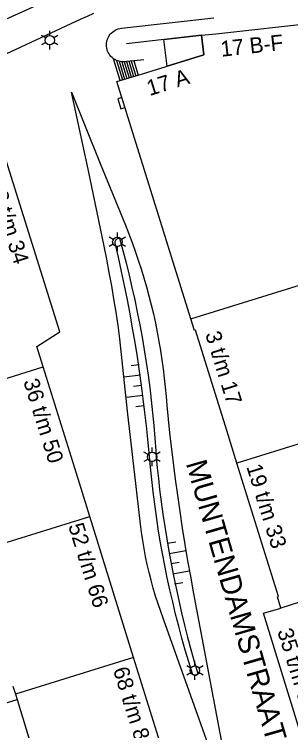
# Model space of a CAD drawing. Extents: x 122462 to 123306, y 485548 to 486417.
# Drawn here: x 122643.9 to 122670.3, y 485927.9 to 485996.5 of the extents above; entities that cross this region are included whole.
import ezdxf

# ---------------------------------------------------------------- set-up
doc = ezdxf.new("R2010")
doc.units = 0
for name, color, linetype in [('Level 1', 7, 'Continuous'), ('Level 10', 7, 'Continuous'), ('Level 17', 7, 'Continuous'), ('Level 19', 7, 'Continuous'), ('Level 21', 7, 'Continuous'), ('Level 31', 7, 'Continuous'), ('Level 33', 7, 'Continuous'), ('Level 4', 7, 'Continuous'), ('Level 40', 7, 'Continuous'), ('Level 50', 7, 'Continuous'), ('Level 57', 7, 'Continuous'), ('Level 58', 7, 'Continuous'), ('Level 59', 7, 'Continuous')]:
    doc.layers.add(name, color=color, linetype=linetype)

msp = doc.modelspace()

# ---------------------------------------------------------------- linework, layer by layer
at = {"layer": 'Level 1'}
for p, q in [((122654.024, 485990.157), (122655.731, 485990.685)), ((122655.311, 485934.911), (122651.112, 485948.412)), ((122643.749, 485932.158), (122643.987, 485931.393)), ((122643.987, 485931.393), (122644.144, 485930.887)), ((122644.144, 485930.887), (122645.963, 485925.031))]:
    msp.add_line(p, q, dxfattribs=at)
for points in [[(122661.811, 485994.499), (122663.165, 485994.647), (122672.913, 485995.711)], [(122655.731, 485990.685), (122662.033, 485992.634), (122661.811, 485994.499)], [(122660.783, 485967.324), (122653.707, 485990.059), (122654.024, 485990.157)], [(122646.657, 485962.735), (122646.047, 485964.695), (122648.242, 485966.095), (122642.959, 485982.999), (122638.427, 485980.846), (122638.473, 485980.749), (122629.829, 485976.659), (122629.769, 485976.786), (122625.35, 485973.897)], [(122665.203, 485953.504), (122664.232, 485956.629), (122661.246, 485966.244), (122661.131, 485966.208), (122660.783, 485967.324)], [(122651.112, 485948.412), (122649.835, 485952.516), (122646.657, 485962.735)], [(122669.405, 485939.637), (122669.071, 485940.707), (122669.168, 485940.737), (122665.203, 485953.504)], [(122689.51, 485929.914), (122690.02, 485928.258), (122672.762, 485922.893), (122667.73, 485939.133), (122669.405, 485939.637)], [(122657.174, 485919.805), (122659.766, 485920.589), (122655.311, 485934.911)]]:
    msp.add_lwpolyline(points, dxfattribs=at)
at = {"layer": 'Level 10'}
msp.add_lwpolyline([(122658.514, 485991.546), (122658.205, 485994.094), (122661.811, 485994.499), (122662.033, 485992.634), (122658.514, 485991.546)], dxfattribs=at)
at = {"layer": 'Level 17'}
for points in [[(122615.596, 485981.357), (122616.381, 485981.96), (122617.174, 485982.554), (122617.975, 485983.136), (122618.784, 485983.707), (122619.601, 485984.267), (122620.425, 485984.815), (122621.257, 485985.353), (122622.097, 485985.879), (122622.943, 485986.393), (122627.238, 485988.555), (122635.005, 485992.259), (122642.063, 485995.584), (122645.993, 485997.335), (122655.34, 486001.309), (122659.364, 486001.842), (122659.18, 486003.397), (122672.2, 486004.919)], [(122651.471, 485996.565), (122650.866, 485996.307), (122650.266, 485996.036), (122637.83, 485990.249)], [(122663.08, 485924.789), (122658.17, 485938.569), (122657.902, 485939.304), (122657.65, 485940.044), (122657.412, 485940.789), (122657.19, 485941.539), (122656.983, 485942.293), (122656.792, 485943.052), (122656.616, 485943.814), (122656.455, 485944.579), (122656.31, 485945.348), (122656.181, 485946.119), (122656.068, 485946.893), (122655.97, 485947.669), (122655.237, 485954.059), (122654.73, 485958.479), (122653.99, 485965.419), (122653.815, 485966.696), (122653.626, 485967.97), (122653.424, 485969.243), (122653.208, 485970.513), (122652.979, 485971.781), (122652.736, 485973.046), (122652.48, 485974.309), (122650.96, 485981.679), (122649.37, 485989.039), (122652.12, 485982.229), (122654.522, 485976.321), (122654.852, 485975.491), (122655.168, 485974.655), (122655.471, 485973.814), (122655.759, 485972.969), (122656.035, 485972.119), (122656.296, 485971.265), (122656.543, 485970.406), (122656.777, 485969.544), (122656.996, 485968.678), (122657.201, 485967.808), (122657.392, 485966.936), (122657.569, 485966.06), (122657.732, 485965.181), (122657.88, 485964.3), (122658.014, 485963.417), (122658.131, 485962.543), (122658.236, 485961.667), (122658.329, 485960.79), (122658.41, 485959.912), (122658.48, 485959.033), (122658.613, 485957.723), (122658.754, 485956.414), (122658.903, 485955.106), (122659.091, 485953.549), (122659.291, 485951.993), (122659.503, 485950.439), (122659.73, 485948.87), (122659.968, 485947.302), (122660.218, 485945.737), (122660.48, 485944.173), (122660.741, 485942.682), (122661.012, 485941.193), (122664.84, 485920.889)], [(122661.201, 485933.171), (122661.135, 485933.177), (122661.073, 485933.198), (122661.018, 485933.234), (122660.972, 485933.282), (122660.94, 485933.339), (122660.589, 485934.476), (122660.252, 485935.617), (122659.93, 485936.762), (122659.621, 485937.911), (122659.327, 485939.064), (122659.047, 485940.22), (122658.781, 485941.379), (122658.53, 485942.542), (122658.293, 485943.708), (122658.07, 485944.877), (122657.862, 485946.048), (122657.668, 485947.222), (122657.489, 485948.398), (122657.324, 485949.576), (122657.174, 485950.757), (122657.039, 485951.938), (122656.918, 485953.122), (122656.798, 485954.505), (122656.675, 485955.798), (122656.539, 485957.091), (122656.393, 485958.381), (122656.235, 485959.671), (122656.065, 485960.959), (122655.872, 485962.332), (122655.665, 485963.703), (122655.446, 485965.072), (122655.214, 485966.439), (122654.968, 485967.804), (122654.71, 485969.166), (122654.439, 485970.526), (122654.156, 485971.883), (122653.859, 485973.237), (122653.55, 485974.589), (122653.542, 485974.661), (122653.547, 485974.734), (122653.565, 485974.804), (122653.596, 485974.87), (122653.638, 485974.929), (122653.69, 485974.98), (122653.75, 485975.02), (122653.817, 485975.049), (122653.887, 485975.066), (122653.96, 485975.069), (122654.279, 485973.893), (122654.583, 485972.714), (122654.874, 485971.53), (122655.15, 485970.344), (122655.412, 485969.154), (122655.66, 485967.961), (122655.894, 485966.766), (122656.114, 485965.567), (122656.319, 485964.367), (122656.509, 485963.163), (122656.686, 485961.958), (122656.848, 485960.75), (122656.995, 485959.541), (122657.128, 485958.33), (122657.247, 485957.118), (122657.351, 485955.904), (122657.441, 485954.689), (122657.48, 485954.079), (122657.577, 485953.054), (122657.684, 485952.03), (122657.801, 485951.007), (122657.95, 485949.818), (122658.112, 485948.631), (122658.287, 485947.445), (122658.476, 485946.262), (122658.678, 485945.081), (122658.894, 485943.902), (122659.124, 485942.718), (122659.368, 485941.537), (122659.626, 485940.358), (122659.897, 485939.183), (122660.181, 485938.01), (122660.478, 485936.841), (122660.789, 485935.675), (122661.113, 485934.513), (122661.45, 485933.355), (122661.421, 485933.296), (122661.379, 485933.245), (122661.326, 485933.206), (122661.266, 485933.181), (122661.201, 485933.171)]]:
    msp.add_lwpolyline(points, dxfattribs=at)
at = {"layer": 'Level 19'}
msp.add_lwpolyline([(122636.825, 485927.86), (122636.868, 485928.006), (122636.926, 485928.146), (122636.998, 485928.28), (122637.083, 485928.406), (122637.181, 485928.522), (122637.29, 485928.628), (122637.41, 485928.721), (122637.539, 485928.802), (122637.675, 485928.869), (122637.818, 485928.922), (122644.144, 485930.887)], dxfattribs=at)
at = {"layer": 'Level 21'}
for p, q in [((122661.811, 485994.499), (122654.617, 485993.686)), ((122656.277, 485992.155), (122655.316, 485992.051))]:
    msp.add_line(p, q, dxfattribs=at)
for points in [[(122653.375, 485992.254), (122653.253, 485992.351), (122653.142, 485992.458), (122653.041, 485992.576), (122652.952, 485992.703), (122652.875, 485992.838), (122652.812, 485992.98), (122652.763, 485993.127), (122652.728, 485993.278), (122652.708, 485993.431), (122652.703, 485993.586), (122652.712, 485993.741), (122652.737, 485993.894), (122652.776, 485994.044), (122652.829, 485994.19), (122652.896, 485994.33), (122652.977, 485994.463), (122653.069, 485994.587), (122653.173, 485994.702), (122653.288, 485994.806), (122653.412, 485994.899), (122653.545, 485994.98), (122653.684, 485995.047), (122653.83, 485995.101), (122653.98, 485995.14), (122654.133, 485995.165), (122663.001, 485996.15)], [(122655.316, 485992.051), (122654.628, 485991.977), (122654.486, 485991.961), (122654.344, 485991.954), (122654.201, 485991.956), (122654.167, 485991.959), (122654.026, 485991.978), (122653.887, 485992.01), (122653.751, 485992.054), (122653.62, 485992.109), (122653.494, 485992.176), (122653.375, 485992.254)]]:
    msp.add_lwpolyline(points, dxfattribs=at)
at = {"layer": 'Level 31'}
for p, q in [((122654.024, 485990.157), (122653.375, 485992.254)), ((122655.316, 485992.051), (122655.731, 485990.685))]:
    msp.add_line(p, q, dxfattribs=at)
at = {"layer": 'Level 33'}
for p, q in [((122653.661, 485992.084), (122654.237, 485990.223)), ((122653.922, 485992.002), (122654.45, 485990.289)), ((122654.167, 485991.959), (122654.663, 485990.355)), ((122654.402, 485991.956), (122654.876, 485990.421)), ((122654.628, 485991.977), (122655.089, 485990.486)), ((122654.854, 485992.001), (122655.302, 485990.552)), ((122655.08, 485992.026), (122655.515, 485990.618))]:
    msp.add_line(p, q, dxfattribs=at)
at = {"layer": 'Level 4'}
for p, q in [((122639.15, 485960.403), (122646.657, 485962.735)), ((122676.528, 485957.037), (122665.203, 485953.504)), ((122639.792, 485944.896), (122651.112, 485948.412)), ((122680.826, 485943.261), (122669.405, 485939.637)), ((122655.311, 485934.911), (122643.987, 485931.393))]:
    msp.add_line(p, q, dxfattribs=at)
msp.add_lwpolyline([(122660.783, 485967.324), (122672.206, 485970.887), (122672.248, 485970.752)], dxfattribs=at)
at = {"layer": 'Level 40'}
msp.add_lwpolyline([(122654.182, 485988.532), (122653.803, 485988.414), (122654.1, 485987.46), (122654.479, 485987.578)], dxfattribs=at)
at = {"layer": 'Level 50'}
for p, q in [((122647.28, 485994.469), (122647.28, 485994.919)), ((122646.89, 485994.244), (122646.5, 485994.469)), ((122648.059, 485994.469), (122647.669, 485994.244)), ((122646.89, 485993.794), (122646.5, 485993.569)), ((122647.28, 485993.119), (122647.28, 485993.569)), ((122648.059, 485993.569), (122647.669, 485993.794)), ((122653.75, 485975.159), (122653.75, 485975.609)), ((122653.36, 485974.934), (122652.97, 485975.159)), ((122654.529, 485975.159), (122654.139, 485974.934)), ((122653.36, 485974.484), (122652.97, 485974.259)), ((122653.75, 485973.809), (122653.75, 485974.259)), ((122654.529, 485974.259), (122654.139, 485974.484)), ((122657.08, 485954.569), (122657.08, 485955.019)), ((122656.69, 485954.344), (122656.3, 485954.569)), ((122657.859, 485954.569), (122657.469, 485954.344)), ((122656.69, 485953.894), (122656.3, 485953.669)), ((122657.08, 485953.219), (122657.08, 485953.669)), ((122657.859, 485953.669), (122657.469, 485953.894)), ((122661.18, 485934.119), (122661.18, 485934.569)), ((122660.79, 485933.894), (122660.4, 485934.119)), ((122661.959, 485934.119), (122661.569, 485933.894)), ((122660.79, 485933.444), (122660.4, 485933.219)), ((122661.18, 485932.769), (122661.18, 485933.219)), ((122661.959, 485933.219), (122661.569, 485933.444))]:
    msp.add_line(p, q, dxfattribs=at)
for centre in [(122647.28, 485994.019), (122653.75, 485974.709), (122657.08, 485954.119), (122661.18, 485933.669)]:
    msp.add_circle(centre, 0.45, dxfattribs=at)
at = {"layer": 'Level 57'}
for p, q in [((122655.842, 485962.92), (122655.06, 485962.831)), ((122655.953, 485961.94), (122654.39, 485961.762)), ((122656.064, 485960.96), (122655.283, 485960.871)), ((122656.176, 485959.98), (122654.613, 485959.802)), ((122656.287, 485959), (122655.506, 485958.911)), ((122658.563, 485945.845), (122659.347, 485945.979)), ((122658.729, 485944.873), (122660.297, 485945.141)), ((122658.895, 485943.901), (122659.679, 485944.035)), ((122659.06, 485942.929), (122660.629, 485943.197)), ((122659.226, 485941.957), (122660.011, 485942.091))]:
    msp.add_line(p, q, dxfattribs=at)

# ---------------------------------------------------------------- texts
at = {"layer": 'Level 58'}
for s, rotation, p in [('17 B-F', 6.29853, (122663.719, 485992.437)), ('17 A', 17.18509, (122656.836, 485988.672)), ('2 t/m 34', 287.35558, (122641.741, 485979.358)), ('3 t/m 17', 287.25353, (122662.143, 485965.893)), ('36 t/m 50', 287.27811, (122644.73, 485961.357)), ('19 t/m 33', 287.25353, (122666.088, 485953.189)), ('52 t/m 66', 287.27811, (122649.034, 485947.52)), ('35 t/m 63', 287.22317, (122669.043, 485937.438)), ('68 t/m 86', 287.27811, (122653.318, 485933.747))]:
    msp.add_text(s, height=1.5, rotation=rotation, dxfattribs=at).set_placement(p)
at = {"layer": 'Level 59'}
msp.add_text('MUNTENDAMSTRAAT', height=2, rotation=286.15869, dxfattribs=at).set_placement((122660.298, 485953.5))

doc.saveas('drawing.dxf')
